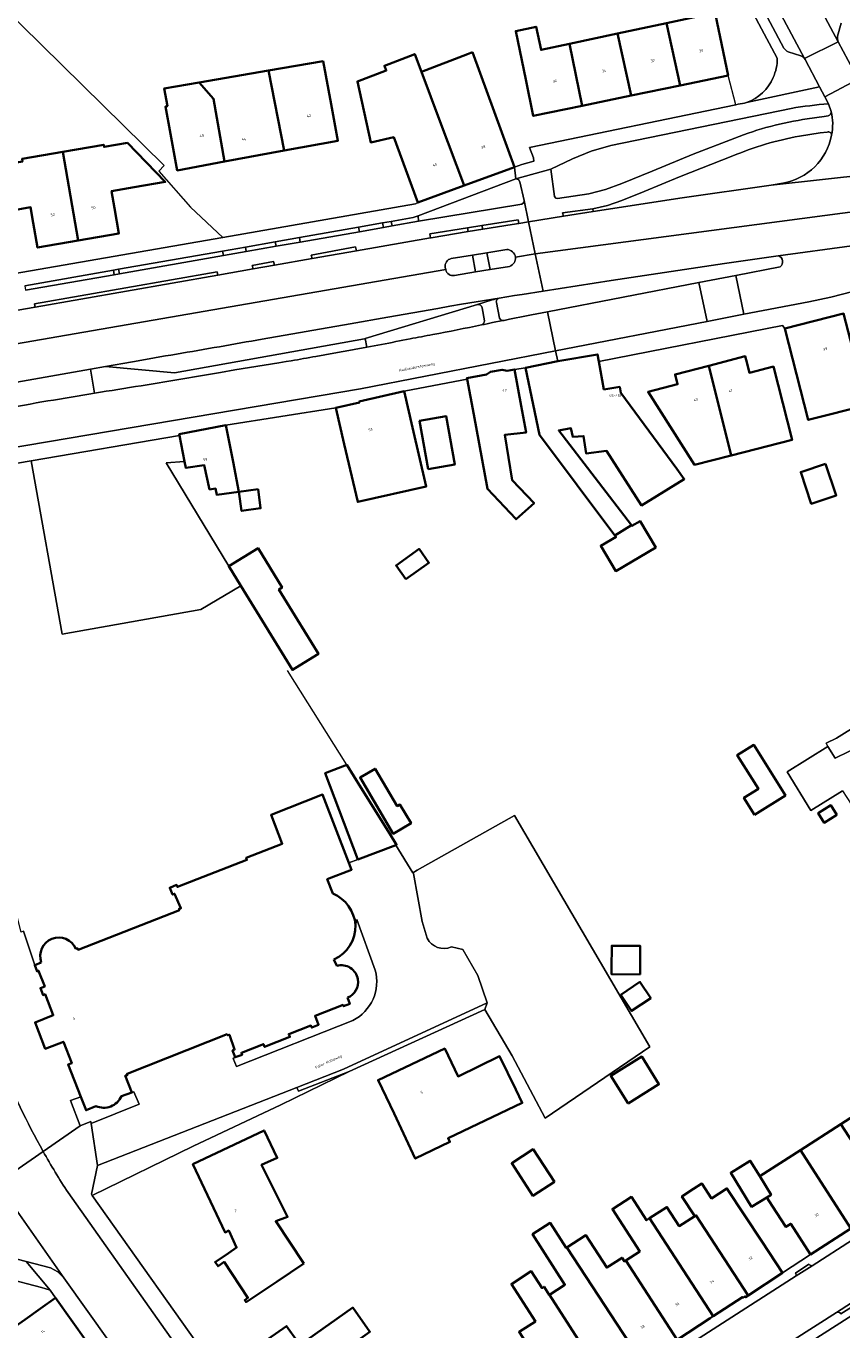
# Model space of a CAD drawing. Header units: metres. Extents: x 197700 to 204338, y 317132 to 325229.
# Tile 481 of 656: x 200949 to 201059, y 319599 to 319774. Entities that reach past the tile are written whole.
import ezdxf
from ezdxf.enums import TextEntityAlignment as Align

# ---------------------------------------------------------------- set-up
doc = ezdxf.new("R2010")
doc.units = ezdxf.units.M
for name, color, linetype, lineweight in [('B-WE-GR-BEPLANTING_CULTUUR_BODEMBEDEKKER-GV', 90, 'Continuous', 18), ('B-WE-GR-BEPLANTING_CULTUUR_BOSPLANTSOEN-GV', 90, 'Continuous', 18), ('B-WE-GR-BEPLANTING_CULTUUR_HEESTERS-GV', 90, 'Continuous', 18), ('B-WE-IE-TERREINAFSCHEIDING_KUNSTMATIG_HEKWERK-G', 20, 'IE-TERREINAFSCHEIDING-KUNSTMATIG', 18), ('B-WE-IE-TERREINAFSCHEIDING_KUNSTMATIG_MUUR-G', 90, 'IE-TERREINAFSCHEIDING-KUNSTMATIG-DICHT', 18), ('B-WE-OG-BEBOUWING-GV', 7, 'Continuous', 35), ('B-WE-OG-BEBOUWING-T18', 10, 'Continuous', 18), ('B-WE-OG-TERREIN_CULTUURSCHEIDING-GV', 7, 'Continuous', 18), ('B-WE-OG-TERREIN_ERF-GV', 7, 'Continuous', 18), ('B-WE-OG-TOPOGRAFIE-T18', 10, 'Continuous', 18), ('B-WE-VH-VERHARDING_ASFALT-GV', 252, 'Continuous', 18), ('B-WE-VH-VERHARDING_BETONSTRAATSTEEN-GV', 252, 'Continuous', 18), ('B-WE-VH-VERHARDING_GESLOTEN-GV', 252, 'Continuous', 18), ('B-WE-VH-VERHARDING_OPEN-GV', 252, 'Continuous', 18), ('B-WE-VH-VERHARDING_SIERBESTRATING-GV', 252, 'Continuous', 18), ('B-WE-VH-VERHARDING_TEGEL-GV', 252, 'Continuous', 18)]:
    doc.layers.add(name, color=color, linetype=linetype, lineweight=lineweight)
doc.styles.add('NLCS-ISO-M200-T18', font='NLCS-ISO.ttf', dxfattribs={"height": 0.36})
doc.linetypes.add('IE-TERREINAFSCHEIDING-KUNSTMATIG', pattern='A,4,[82,NLCS.SHX,S=0.75,R=90,X=0,Y=0],4,-2', length=10)
doc.linetypes.add('IE-TERREINAFSCHEIDING-KUNSTMATIG-DICHT', pattern='A,8,-1,[82,NLCS.SHX,S=0.75,R=90,X=0,Y=0],-1', length=10)

msp = doc.modelspace()

# ---------------------------------------------------------------- linework, layer by layer
at = {"layer": 'B-WE-GR-BEPLANTING_CULTUUR_BODEMBEDEKKER-GV'}
msp.add_lwpolyline([(200958.317, 319629.047), (200956.985, 319628.497), (200956.285, 319630.283), (200954.879, 319629.816), (200956.215, 319626.416), (200957.609, 319626.959), (200957.658, 319626.718), (200964.116, 319629.305), (200963.427, 319630.957), (200963.149, 319630.873), (200961.733, 319630.387)], dxfattribs=at)
msp.add_lwpolyline([(200961.733, 319630.387, -0.4150814), (200958.317, 319629.047)], format="xyb", dxfattribs=at)
at = {"layer": 'B-WE-GR-BEPLANTING_CULTUUR_BOSPLANTSOEN-GV'}
msp.add_lwpolyline([(200970.249, 319715.822), (200969.567, 319719.286), (200949.6, 319715.884), (200953.773, 319692.568), (200972.441, 319695.874), (200977.808, 319699.059), (200976.182, 319701.711), (200967.74, 319715.643)], close=True, dxfattribs=at)
msp.add_lwpolyline([(201006.126, 319650.465), (201007.667, 319650.109), (201009.695, 319646.62), (201010.924, 319642.954), (201010.631, 319642.059), (201014.316, 319635.8), (201018.746, 319627.446), (201032.814, 319637.042), (201014.633, 319668.158), (201001.53, 319660.826), (201000.955, 319660.46), (201001.033, 319660.334), (201002.192, 319653.885), (201002.871, 319651.635)], dxfattribs=at)
msp.add_lwpolyline([(201002.871, 319651.635, 0.3964418), (201006.126, 319650.465)], format="xyb", dxfattribs=at)
at = {"layer": 'B-WE-GR-BEPLANTING_CULTUUR_HEESTERS-GV'}
for points in [[(201067.926, 319676.141), (201063.284, 319678.547), (201057.763, 319675.866), (201056.787, 319677.453)], [(201056.787, 319677.453), (201051.279, 319674.053), (201054.492, 319668.848), (201058.751, 319671.477), (201059.913, 319669.687), (201067.69, 319674.734)], [(200995.896, 319647.362), (200993.423, 319654.151), (200993.224, 319653.412)], [(200990.332, 319648.802), (200990.712, 319647.943)], [(200992.143, 319643.649), (200992.452, 319642.804), (200991.621, 319642.488), (200991.55, 319642.675), (200987.798, 319641.202), (200988.272, 319639.991), (200987.347, 319639.615), (200987.234, 319639.893), (200984.259, 319638.742), (200984.409, 319638.36), (200980.992, 319637.022), (200980.842, 319637.404), (200977.873, 319636.238), (200977.974, 319635.956), (200977.023, 319635.616), (200976.764, 319635.443), (200977.202, 319634.377), (200992.876, 319640.574)]]:
    msp.add_lwpolyline(points, dxfattribs=at)
for points in [[(200993.224, 319653.412, -0.3070129), (200990.332, 319648.802)], [(200990.712, 319647.943, -0.4371141), (200993.563, 319646.126)], [(200992.876, 319640.574, 0.3535779), (200995.896, 319647.362)], [(200993.563, 319646.126, -0.3553588), (200992.143, 319643.649)]]:
    msp.add_lwpolyline(points, format="xyb", dxfattribs=at)
at = {"layer": 'B-WE-IE-TERREINAFSCHEIDING_KUNSTMATIG_HEKWERK-G'}
for points in [[(200912.618, 319758.252), (200896.932, 319773.427), (200937.217, 319785.418), (200967.479, 319755.619), (200966.792, 319754.859), (200971.025, 319750.051), (200975.377, 319745.961)], [(201044.389, 319763.815), (201043.37, 319767.757)], [(200957.829, 319617.037), (200971.383, 319623.664), (200983.19, 319629.232), (200992.378, 319633.716)]]:
    msp.add_lwpolyline(points, dxfattribs=at)
at = {"layer": 'B-WE-IE-TERREINAFSCHEIDING_KUNSTMATIG_MUUR-G'}
for points in [[(200976.182, 319701.711), (200967.74, 319715.643), (200970.249, 319715.822)], [(200992.082, 319674.978), (200984.067, 319687.691)]]:
    msp.add_lwpolyline(points, dxfattribs=at)
at = {"layer": 'B-WE-OG-BEBOUWING-GV'}
for points in [[(201043.37, 319767.757), (201040.966, 319779.173), (201038.81, 319778.719), (201039.447, 319775.72), (201035.056, 319774.786), (201036.888, 319766.414)], [(201028.477, 319773.387), (201030.327, 319765.054), (201036.888, 319766.414), (201035.056, 319774.786)], [(201023.737, 319763.688), (201022.011, 319772.012), (201018.191, 319771.199), (201017.527, 319774.318), (201014.783, 319773.734), (201016.133, 319767.218), (201017.147, 319762.322)], [(201022.011, 319772.012), (201023.737, 319763.688), (201030.327, 319765.054), (201028.477, 319773.387)], [(200981.516, 319768.413), (200983.635, 319757.638), (200990.859, 319758.974), (200989.95, 319763.891), (200988.88, 319769.677)], [(200998.397, 319759.432), (201000, 319755.049), (201001.608, 319750.651), (201007.86, 319752.936), (201004.64, 319761.53), (201002.115, 319768.233), (201001.209, 319770.637), (200997.11, 319769.054), (200997.359, 319768.407), (200993.486, 319766.964), (200995.283, 319758.751)], [(201008.957, 319770.877), (201008.292, 319770.62), (201002.115, 319768.233), (201004.64, 319761.53), (201007.86, 319752.936), (201014.614, 319755.405), (201012.897, 319760.101)], [(200983.635, 319757.638), (200981.516, 319768.413), (200972.195, 319766.814), (200974.143, 319764.599), (200975.622, 319756.156)], [(200972.195, 319766.814), (200967.513, 319766.01), (200967.926, 319763.603), (200967.664, 319763.558), (200968.341, 319759.895), (200969.25, 319754.978), (200975.622, 319756.156), (200974.143, 319764.599)], [(200953.846, 319757.475), (200948.375, 319756.533), (200948.434, 319756.193), (200945.542, 319755.694), (200946.616, 319749.507), (200949.517, 319750.011), (200949.877, 319747.946), (200950.462, 319744.587), (200955.932, 319745.543)], [(200963.45, 319752.717), (200967.649, 319753.431), (200962.55, 319758.683), (200959.403, 319758.141), (200959.354, 319758.423), (200953.846, 319757.475), (200955.932, 319745.543), (200961.401, 319746.5), (200960.811, 319749.899), (200960.412, 319752.2)], [(201061.586, 319726.085), (201061.383, 319726.034), (201058.893, 319735.718), (201050.985, 319733.694), (201054.135, 319721.391), (201062.156, 319723.444)], [(201020.43, 319729.287), (201016.105, 319728.391), (201017.119, 319723.495), (201017.965, 319719.41), (201028.125, 319705.864), (201030.373, 319707.222), (201020.573, 319719.996), (201022.208, 319720.284), (201022.471, 319719.105), (201023.91, 319719.22), (201024.254, 319716.892), (201026.999, 319717.228), (201031.708, 319709.888), (201037.458, 319713.44), (201036.439, 319714.823), (201028.902, 319725.042), (201028.774, 319725.842), (201026.65, 319725.5), (201025.972, 319729.283), (201025.803, 319730.223)], [(201040.757, 319728.696), (201043.777, 319716.625), (201051.96, 319718.702), (201049.456, 319728.569), (201046.223, 319727.749), (201045.775, 319729.488), (201045.651, 319729.971)], [(201014.785, 319708.1), (201014.835, 319708.041), (201017.248, 319710.207), (201014.296, 319713.296), (201013.299, 319719.382), (201016.168, 319719.687), (201015.507, 319723.289), (201014.604, 319728.207), (201013.616, 319728.023), (201012.957, 319728.161), (201011.402, 319727.878), (201010.846, 319727.522), (201008.221, 319727.035), (201008.249, 319726.882), (201009.133, 319722.119), (201010.987, 319712.119)], [(201040.757, 319728.696), (201036.223, 319727.515), (201036.565, 319726.199), (201032.591, 319725.157), (201038.842, 319715.372), (201043.777, 319716.625)], [(201000.916, 319720.387), (200999.79, 319725.259), (200993.736, 319723.859), (200993.761, 319723.752), (200990.6, 319723.018), (200991.726, 319718.146), (200993.526, 319710.356), (201002.749, 319712.457)], [(200975.781, 319720.696), (200969.532, 319719.465), (200969.567, 319719.286), (200970.249, 319715.822), (200970.421, 319714.949), (200972.894, 319715.307), (200973.597, 319712.038), (200974.418, 319712.168), (200974.558, 319711.331), (200977.544, 319711.743), (200976.752, 319715.766), (200976.176, 319718.692)], [(201002.984, 319714.753), (201006.584, 319715.382), (201005.448, 319721.886), (201001.848, 319721.258)], [(201056.465, 319715.5), (201053.114, 319714.375), (201054.542, 319710.117), (201057.894, 319711.241)], [(200980.115, 319712.098), (200977.544, 319711.743), (200977.9, 319709.164), (200980.471, 319709.518)], [(201028.125, 319705.864), (201028.274, 319705.665), (201026.227, 319704.456), (201028.23, 319701.064), (201033.612, 319704.234), (201031.527, 319707.773), (201030.424, 319707.155), (201030.373, 319707.222)], [(200977.808, 319699.059), (200984.735, 319687.762), (200987.425, 319689.411), (200988.243, 319689.912), (200985.436, 319694.487), (200985.437, 319694.488), (200982.932, 319698.57), (200983.364, 319698.835), (200980.12, 319704.126), (200976.182, 319701.711)], [(201000.003, 319699.964), (201003.106, 319702.185), (201001.783, 319704.032), (200998.681, 319701.811)], [(201046.912, 319668.26), (201051.065, 319670.862), (201046.799, 319677.672), (201044.586, 319676.287), (201047.424, 319671.756), (201045.484, 319670.54)], [(200993.563, 319662.254), (200998.652, 319664.176), (200998.765, 319664.218), (200997.842, 319665.705), (200993.965, 319671.946), (200992.082, 319674.978), (200989.165, 319673.869)], [(200998.835, 319669.407), (200995.857, 319674.457), (200993.847, 319673.271), (200998.31, 319665.703), (201000.7, 319667.113), (200999.215, 319669.631)], [(201057.964, 319668.247), (201057.16, 319669.531), (201055.476, 319668.477), (201056.28, 319667.192)], [(201031.508, 319646.781), (201031.539, 319650.612), (201027.695, 319650.643), (201027.692, 319650.24), (201027.673, 319647.933), (201027.664, 319646.812)], [(201028.907, 319644.047), (201030.356, 319641.873), (201032.948, 319643.6), (201031.498, 319645.774)], [(201014.784, 319631.288), (201012.605, 319635.759), (201007.026, 319633.041), (201005.23, 319636.786), (200996.276, 319632.56), (200998.41, 319628.038), (201001.26, 319621.998), (201005.923, 319624.221), (201005.679, 319624.733), (201015.66, 319629.489)], [(201029.889, 319629.407), (201034.043, 319631.987), (201031.725, 319635.719), (201027.572, 319633.139)], [(201070.161, 319619.244), (201067.447, 319623.442), (201065.767, 319626.041), (201063.389, 319629.739), (201058.526, 319626.619), (201065.347, 319616.132)], [(200986.261, 319607.862), (200982.51, 319613.546), (200984.094, 319614.143), (200980.59, 319621.161), (200982.713, 319622.07), (200980.941, 319625.785), (200971.37, 319621.216), (200975.685, 319612.06), (200976.173, 319612.29), (200977.238, 319610.011), (200976.146, 319609.279), (200974.336, 319608.065), (200974.745, 319607.504), (200975.554, 319608.092), (200978.769, 319603.252), (200978.331, 319602.95), (200978.52, 319602.669), (200982.672, 319605.454)], [(201058.526, 319626.619), (201053.073, 319623.121), (201059.881, 319612.599), (201065.347, 319616.132)], [(201019.989, 319618.855), (201017.125, 319623.247), (201014.243, 319621.367), (201017.107, 319616.976)], [(201054.44, 319609.081), (201059.881, 319612.599), (201053.073, 319623.121), (201047.604, 319619.613), (201049.132, 319617.124), (201048.556, 319616.77), (201049.301, 319615.61), (201051.122, 319612.794), (201051.769, 319613.212)], [(201048.556, 319616.77), (201049.132, 319617.124), (201047.604, 319619.613), (201046.328, 319621.691), (201043.711, 319620.083), (201046.515, 319615.517)], [(201039.025, 319614.354), (201046.035, 319603.556), (201050.679, 319606.614), (201047.929, 319610.79), (201043.201, 319617.969), (201041.126, 319616.634), (201039.84, 319618.633), (201038.696, 319617.897), (201037.15, 319616.902), (201038.858, 319614.246)], [(201041.33, 319600.766), (201032.771, 319613.954), (201032.375, 319613.699), (201030.355, 319616.839), (201027.801, 319615.196), (201031.475, 319609.485), (201029.581, 319608.267), (201036.515, 319597.615), (201040.952, 319600.52)], [(201046.035, 319603.556), (201039.025, 319614.354), (201038.858, 319614.246), (201036.776, 319612.907), (201035.128, 319615.47), (201032.771, 319613.954), (201041.33, 319600.766), (201045.294, 319603.35), (201045.349, 319603.266), (201045.616, 319603.442), (201045.688, 319603.327)], [(201021.669, 319610.03), (201021.576, 319609.97), (201019.418, 319613.325), (201017.04, 319611.795), (201021.406, 319605.009), (201019.316, 319603.665), (201027.138, 319591.475), (201027.291, 319591.576), (201031.797, 319594.526)], [(201031.797, 319594.526), (201036.515, 319597.615), (201029.581, 319608.267), (201029.404, 319608.153), (201029.086, 319608.648), (201027.018, 319607.317), (201024.218, 319611.669), (201021.669, 319610.03)], [(201027.138, 319591.475), (201019.316, 319603.665), (201019.299, 319603.654), (201018.6, 319604.739), (201018.331, 319604.566), (201016.876, 319606.828), (201014.197, 319605.104), (201017.425, 319600.085), (201015.225, 319598.67), (201019.355, 319592.27), (201021.941, 319588.262), (201022.066, 319588.069), (201027.075, 319591.302), (201027.016, 319591.394)], [(200947.434, 319590.488), (200949.885, 319592.315), (200949.909, 319592.283), (200957.073, 319597.319), (200952.877, 319603.244), (200950.837, 319601.799), (200948.796, 319600.354), (200945.812, 319598.241), (200944.273, 319600.447), (200940.714, 319595.874), (200942.496, 319593.267), (200944.758, 319594.804), (200945.541, 319593.541)], [(200974.817, 319593.065), (200978.94, 319587.168), (200983.037, 319590.033), (200995.176, 319598.673), (200992.863, 319601.926), (200986.748, 319597.578), (200987.862, 319596.011), (200986.893, 319595.322), (200983.955, 319599.455), (200978.914, 319595.93)]]:
    msp.add_lwpolyline(points, close=True, dxfattribs=at)
for points in [[(200990.174, 319657.665), (200989.431, 319659.587), (200992.71, 319660.86), (200992.343, 319661.807), (200988.794, 319670.971), (200981.868, 319668.23), (200983.369, 319664.367), (200978.536, 319662.468), (200978.628, 319662.174), (200969.274, 319658.541), (200969.156, 319658.817), (200968.242, 319658.429), (200968.617, 319657.51), (200968.904, 319657.627), (200969.74, 319655.676), (200969.501, 319655.605), (200969.55, 319655.436), (200955.908, 319650.101), (200955.821, 319650.292), (200955.611, 319650.197)], [(200990.712, 319647.943), (200990.332, 319648.802)], [(200950.964, 319648.393), (200950.088, 319648.041), (200950.398, 319647.189), (200950.595, 319647.261), (200951.421, 319645.152), (200950.842, 319644.931), (200951.195, 319644.003), (200951.475, 319644.11), (200952.567, 319641.272), (200950.125, 319640.324), (200951.506, 319636.766), (200953.948, 319637.714), (200955.051, 319634.827), (200954.577, 319634.64), (200956.285, 319630.283), (200956.985, 319628.497), (200958.317, 319629.047)], [(200961.733, 319630.387), (200963.149, 319630.873), (200962.265, 319633.151), (200962.533, 319633.202), (200962.493, 319633.409), (200975.96, 319638.729), (200976.025, 319638.584), (200976.26, 319638.652), (200976.97, 319636.654), (200976.687, 319636.553), (200977.023, 319635.616), (200977.974, 319635.956), (200977.873, 319636.238), (200980.842, 319637.404), (200980.992, 319637.022), (200984.409, 319638.36), (200984.259, 319638.742), (200987.234, 319639.893), (200987.347, 319639.615), (200988.272, 319639.991), (200987.798, 319641.202), (200991.55, 319642.675), (200991.621, 319642.488), (200992.452, 319642.804), (200992.143, 319643.649)]]:
    msp.add_lwpolyline(points, dxfattribs=at)
for points in [[(200993.224, 319653.412, 0.2841121), (200990.174, 319657.665)], [(200990.332, 319648.802, 0.3070129), (200993.224, 319653.412)], [(200952.381, 319651.581, 0.4021829), (200950.964, 319648.393)], [(200955.611, 319650.197, 0.4041552), (200952.381, 319651.581)], [(200993.563, 319646.126, 0.4371141), (200990.712, 319647.943)], [(200992.143, 319643.649, 0.3553588), (200993.563, 319646.126)], [(200958.317, 319629.047, 0.4150814), (200961.733, 319630.387)]]:
    msp.add_lwpolyline(points, format="xyb", dxfattribs=at)
at = {"layer": 'B-WE-OG-TERREIN_CULTUURSCHEIDING-GV'}
for points in [[(201051.851, 319763.331), (201027.576, 319758.313), (201024.946, 319757.578), (201022.421, 319756.543), (201019.491, 319755.135), (201020.018, 319751.461), (201020.175, 319751.253), (201020.424, 319751.177), (201024.615, 319751.84), (201026.873, 319752.428), (201029.071, 319753.216), (201033.118, 319754.893), (201038.67, 319757.147), (201044.254, 319759.321)], [(201057.215, 319762.907), (201056.837, 319763.946)], [(201054.008, 319761.917), (201056.286, 319762.232), (201056.791, 319762.315)], [(201056.693, 319760.144), (201055.725, 319760.025), (201052.953, 319759.591)], [(201057.276, 319759.736), (201057.277, 319759.742)], [(201043.984, 319756.924), (201036.793, 319754.106), (201034.427, 319753.107), (201032.049, 319752.137), (201029.04, 319750.916), (201027.126, 319750.274), (201025.167, 319749.795), (201025.2, 319749.438), (201037.161, 319751.27), (201049.14, 319752.992), (201050.72, 319753.274)], [(201050.097, 319743.477), (201042.854, 319742.459), (201027.621, 319740.173), (201018.46, 319738.735)], [(201013.056, 319734.762), (201013.223, 319734.795), (201013.957, 319734.939), (201016.251, 319735.389), (201016.913, 319735.523), (201019.043, 319735.936), (201039.398, 319739.878), (201044.393, 319740.857), (201050.345, 319742.023)], [(201018.46, 319738.735), (201015.628, 319738.291), (201014.615, 319738.128), (201012.567, 319737.786)], [(201009.626, 319736.946), (200994.526, 319732.349), (200994.753, 319731.18), (200996.737, 319731.558)], [(201010.561, 319734.719), (201010.265, 319736.505)], [(201012.182, 319737.189), (201012.62, 319735.104)], [(200958.135, 319724.997), (200957.578, 319728.228), (200944.58, 319725.937), (200933.509, 319723.956), (200933.012, 319723.62), (200932.749, 319723.081), (200932.902, 319721.806)]]:
    msp.add_lwpolyline(points, dxfattribs=at)
for points in [[(201056.837, 319763.946, 0.0195528), (201051.851, 319763.331)], [(201056.791, 319762.315, 0.3955945), (201057.215, 319762.907)], [(201044.254, 319759.321, -0.0584451), (201054.008, 319761.917)], [(201052.953, 319759.591, 0.0558598), (201043.984, 319756.924)], [(201050.72, 319753.274, 0.3149455), (201057.276, 319759.736)], [(201057.277, 319759.742, 0.476537), (201056.693, 319760.144)], [(201050.345, 319742.023, 0.6366432), (201050.097, 319743.477)], [(201010.265, 319736.505, 0.3690191), (201009.626, 319736.946)], [(201012.567, 319737.786, 0.420469), (201012.182, 319737.189)], [(201010.188, 319734.185, 0.3531645), (201010.561, 319734.719)], [(201012.62, 319735.104, 0.3478813), (201013.056, 319734.762)], [(201000.58, 319732.312, -0.002019), (201003.63, 319732.888)], [(201003.63, 319732.888, 0.0030817), (201010.188, 319734.185)], [(200996.737, 319731.558, 0.0015526), (201000.58, 319732.312)], [(200945.541, 319722.855, -0.0031656), (200958.135, 319724.997)]]:
    msp.add_lwpolyline(points, format="xyb", dxfattribs=at)
msp.add_lwpolyline([(200958.507, 319621.06), (200957.698, 319617.222), (200957.829, 319617.037), (200971.383, 319623.664), (200983.19, 319629.232), (200992.378, 319633.716), (200985.547, 319631.04), (200985.338, 319631.572)], close=True, dxfattribs=at)
at = {"layer": 'B-WE-OG-TERREIN_ERF-GV'}
for points in [[(201049.971, 319770.072), (201024.98, 319816.915), (201024.905, 319816.952), (201017.706, 319830.442), (201017.006, 319831.854), (201016.282, 319833.064), (201013.454, 319837.13)], [(201000, 319755.049), (200998.397, 319759.432), (200995.283, 319758.751), (200993.486, 319766.964), (200997.359, 319768.407), (200997.11, 319769.054), (201001.209, 319770.637), (201002.115, 319768.233), (201008.292, 319770.62), (201008.957, 319770.877), (201012.897, 319760.101), (201014.614, 319755.405), (201015.61, 319755.775), (201017.237, 319756.245), (201017.173, 319756.673), (201016.619, 319758.067), (201044.389, 319763.815), (201044.707, 319763.881)], [(200948.375, 319756.533), (200953.846, 319757.475), (200959.354, 319758.423), (200959.403, 319758.141), (200962.55, 319758.683), (200967.649, 319753.431), (200963.45, 319752.717), (200960.412, 319752.2), (200960.811, 319749.899), (200961.401, 319746.5), (200955.932, 319745.543), (200950.462, 319744.587), (200949.877, 319747.946), (200949.517, 319750.011), (200946.616, 319749.507)], [(200926.961, 319737.548), (200975.377, 319745.961), (201001.295, 319750.464), (201001.608, 319750.651), (201000, 319755.049)], [(201062.156, 319723.444), (201054.135, 319721.391), (201050.985, 319733.694), (201050.657, 319734.108), (201025.972, 319729.283), (201026.65, 319725.5), (201028.774, 319725.842), (201028.902, 319725.042), (201036.439, 319714.823), (201037.458, 319713.44), (201031.708, 319709.888), (201026.999, 319717.228), (201024.254, 319716.892), (201023.91, 319719.22), (201022.471, 319719.105), (201022.208, 319720.284), (201020.573, 319719.996), (201030.373, 319707.222), (201030.424, 319707.155), (201031.527, 319707.773), (201033.612, 319704.234), (201028.23, 319701.064), (201026.227, 319704.456), (201028.274, 319705.665), (201028.125, 319705.864), (201017.965, 319719.41), (201017.119, 319723.495), (201016.105, 319728.391), (201014.604, 319728.207), (201015.507, 319723.289), (201016.168, 319719.687), (201013.299, 319719.382), (201014.296, 319713.296), (201017.248, 319710.207), (201014.835, 319708.041), (201014.785, 319708.1), (201010.987, 319712.119), (201009.133, 319722.119), (201008.249, 319726.882), (201000, 319725.3), (200999.79, 319725.259), (201000.916, 319720.387), (201002.749, 319712.457), (200993.526, 319710.356), (200991.726, 319718.146), (200990.6, 319723.018), (200975.781, 319720.696), (200976.176, 319718.692), (200976.752, 319715.766), (200977.544, 319711.743), (200974.558, 319711.331), (200974.418, 319712.168), (200973.597, 319712.038), (200972.894, 319715.307), (200970.421, 319714.949), (200970.249, 319715.822), (200967.74, 319715.643), (200976.182, 319701.711), (200980.12, 319704.126), (200983.364, 319698.835), (200982.932, 319698.57), (200985.437, 319694.488), (200985.436, 319694.487), (200988.243, 319689.912), (200987.425, 319689.411), (200984.735, 319687.762), (200977.808, 319699.059), (200972.441, 319695.874), (200953.773, 319692.568), (200949.6, 319715.884), (200934.633, 319713.334)], [(201058.751, 319671.477), (201054.492, 319668.848), (201051.279, 319674.053), (201056.787, 319677.453), (201056.527, 319677.878), (201057.926, 319678.585), (201061.047, 319680.494)], [(200955.611, 319650.197), (200955.821, 319650.292), (200955.908, 319650.101), (200969.55, 319655.436), (200969.501, 319655.605), (200969.74, 319655.676), (200968.904, 319657.627), (200968.617, 319657.51), (200968.242, 319658.429), (200969.156, 319658.817), (200969.274, 319658.541), (200978.628, 319662.174), (200978.536, 319662.468), (200983.369, 319664.367), (200981.868, 319668.23), (200988.794, 319670.971), (200992.343, 319661.807), (200993.563, 319662.254), (200989.165, 319673.869), (200992.082, 319674.978), (200993.965, 319671.946), (200997.842, 319665.705), (200998.765, 319664.218), (200998.652, 319664.176), (201000.955, 319660.46), (201001.53, 319660.826), (201014.633, 319668.158), (201032.814, 319637.042), (201018.746, 319627.446), (201014.316, 319635.8), (201010.631, 319642.059), (200992.378, 319633.716), (200983.19, 319629.232), (200971.383, 319623.664), (200957.829, 319617.037), (200974.817, 319593.065)], [(200948.588, 319652.605), (200950.088, 319648.041), (200950.964, 319648.393)], [(201015.225, 319598.67), (201017.425, 319600.085), (201014.197, 319605.104), (201016.876, 319606.828), (201018.331, 319604.566), (201018.6, 319604.739), (201019.299, 319603.654), (201019.316, 319603.665), (201021.406, 319605.009), (201017.04, 319611.795), (201019.418, 319613.325), (201021.576, 319609.97), (201021.669, 319610.03), (201024.218, 319611.669), (201027.018, 319607.317), (201029.086, 319608.648), (201029.404, 319608.153), (201029.581, 319608.267), (201031.475, 319609.485), (201027.801, 319615.196), (201030.355, 319616.839), (201032.375, 319613.699), (201032.771, 319613.954), (201035.128, 319615.47), (201036.776, 319612.907), (201038.858, 319614.246), (201037.15, 319616.902), (201038.696, 319617.897), (201039.84, 319618.633), (201041.126, 319616.634), (201043.201, 319617.969), (201047.929, 319610.79), (201050.679, 319606.614), (201054.44, 319609.081), (201051.769, 319613.212), (201051.122, 319612.794), (201049.301, 319615.61), (201048.556, 319616.77), (201046.515, 319615.517), (201043.711, 319620.083), (201046.328, 319621.691), (201047.604, 319619.613), (201053.073, 319623.121), (201058.526, 319626.619), (201063.389, 319629.739)], [(201075.651, 319610.895), (201053.066, 319596.427)], [(200948.796, 319600.354), (200950.837, 319601.799), (200952.877, 319603.244), (200952.169, 319604.271), (200950.996, 319604.623), (200946.174, 319605.902)], [(200986.748, 319597.578), (200992.863, 319601.926), (200995.176, 319598.673)], [(200978.914, 319595.93), (200983.955, 319599.455), (200986.893, 319595.322)]]:
    msp.add_lwpolyline(points, dxfattribs=at)
for points in [[(201040.966, 319779.173), (201043.37, 319767.757), (201036.888, 319766.414), (201030.327, 319765.054), (201023.737, 319763.688), (201017.147, 319762.322), (201016.133, 319767.218), (201014.783, 319773.734), (201017.527, 319774.318), (201018.191, 319771.199), (201022.011, 319772.012), (201028.477, 319773.387), (201035.056, 319774.786), (201039.447, 319775.72), (201038.81, 319778.719)], [(200967.664, 319763.558), (200967.926, 319763.603), (200967.513, 319766.01), (200972.195, 319766.814), (200981.516, 319768.413), (200988.88, 319769.677), (200989.95, 319763.891), (200990.859, 319758.974), (200983.635, 319757.638), (200975.622, 319756.156), (200969.25, 319754.978), (200968.341, 319759.895)], [(201032.591, 319725.157), (201036.565, 319726.199), (201036.223, 319727.515), (201040.757, 319728.696), (201045.651, 319729.971), (201045.775, 319729.488), (201046.223, 319727.749), (201049.456, 319728.569), (201051.96, 319718.702), (201043.777, 319716.625), (201038.842, 319715.372)], [(201006.584, 319715.382), (201002.984, 319714.753), (201001.848, 319721.258), (201005.448, 319721.886)], [(201053.114, 319714.375), (201056.465, 319715.5), (201057.894, 319711.241), (201054.542, 319710.117)], [(200977.544, 319711.743), (200980.115, 319712.098), (200980.471, 319709.518), (200977.9, 319709.164)], [(201003.106, 319702.185), (201000.003, 319699.964), (200998.681, 319701.811), (201001.783, 319704.032)], [(201051.065, 319670.862), (201046.912, 319668.26), (201045.484, 319670.54), (201047.424, 319671.756), (201044.586, 319676.287), (201046.799, 319677.672)], [(200995.857, 319674.457), (200998.835, 319669.407), (200999.215, 319669.631), (201000.7, 319667.113), (200998.31, 319665.703), (200993.847, 319673.271)], [(201057.16, 319669.531), (201057.964, 319668.247), (201056.28, 319667.192), (201055.476, 319668.477)], [(201031.539, 319650.612), (201031.508, 319646.781), (201027.664, 319646.812), (201027.673, 319647.933), (201027.692, 319650.24), (201027.695, 319650.643)], [(201030.356, 319641.873), (201028.907, 319644.047), (201031.498, 319645.774), (201032.948, 319643.6)], [(200998.41, 319628.038), (200996.276, 319632.56), (201005.23, 319636.786), (201007.026, 319633.041), (201012.605, 319635.759), (201014.784, 319631.288), (201015.66, 319629.489), (201005.679, 319624.733), (201005.923, 319624.221), (201001.26, 319621.998)], [(201034.043, 319631.987), (201029.889, 319629.407), (201027.572, 319633.139), (201031.725, 319635.719)], [(200982.713, 319622.07), (200980.59, 319621.161), (200984.094, 319614.143), (200982.51, 319613.546), (200986.261, 319607.862), (200982.672, 319605.454), (200978.52, 319602.669), (200978.331, 319602.95), (200978.769, 319603.252), (200975.554, 319608.092), (200974.745, 319607.504), (200974.336, 319608.065), (200976.146, 319609.279), (200977.238, 319610.011), (200976.173, 319612.29), (200975.685, 319612.06), (200971.37, 319621.216), (200980.941, 319625.785)], [(201017.125, 319623.247), (201019.989, 319618.855), (201017.107, 319616.976), (201014.243, 319621.367)]]:
    msp.add_lwpolyline(points, close=True, dxfattribs=at)
for points in [[(201049.409, 319767.464, 0.1124654), (201049.971, 319770.072)], [(201045.825, 319764.127, 0.2208933), (201049.409, 319767.464)], [(201044.707, 319763.881, 0.0492788), (201045.825, 319764.127)], [(200950.964, 319648.393, -0.4021829), (200952.381, 319651.581)], [(200952.381, 319651.581, -0.4041552), (200955.611, 319650.197)]]:
    msp.add_lwpolyline(points, format="xyb", dxfattribs=at)
at = {"layer": 'B-WE-VH-VERHARDING_ASFALT-GV'}
for points in [[(201016.109, 319840.35), (201017.998, 319836.862), (201027.331, 319819.355), (201027.88, 319818.325), (201029.982, 319814.393), (201039.832, 319795.961), (201040.762, 319794.188), (201053.629, 319770.06), (201058.16, 319772.302), (201039.924, 319806.456), (201034.811, 319816.047), (201033.099, 319819.257), (201021.324, 319841.344), (201021.295, 319841.392)], [(201064.697, 319760.096), (201064.69, 319760.108), (201064.628, 319760.222), (201063.066, 319763.088), (201062.842, 319763.547), (201060.853, 319767.245), (201056.352, 319764.871), (201056.837, 319763.946), (201057.215, 319762.907)], [(201016.516, 319748.053), (201017.413, 319743.753), (201070.959, 319750.831), (201149.847, 319759.815), (201149.587, 319764.498), (201148.779, 319764.367), (201137.979, 319762.419)], [(201150.094, 319755.369), (201149.847, 319759.815), (201070.959, 319750.831), (201017.413, 319743.753), (201018.46, 319738.735), (201027.621, 319740.173), (201042.854, 319742.459), (201050.097, 319743.477), (201069.894, 319746.179)], [(201057.277, 319759.742), (201057.276, 319759.736)], [(201113.273, 319758.833), (201104.748, 319757.957), (201096.204, 319757.295), (201087.181, 319756.77), (201081.568, 319756.41), (201075.958, 319756.031), (201073.483, 319755.81), (201062.549, 319754.493), (201049.14, 319752.992), (201037.161, 319751.27), (201025.2, 319749.438), (201021.203, 319748.801), (201016.516, 319748.053)], [(201049.14, 319752.992), (201062.549, 319754.493), (201073.483, 319755.81)], [(201050.72, 319753.274), (201049.14, 319752.992)], [(201014.738, 319743.289), (201017.413, 319743.753), (201016.516, 319748.053), (201015.188, 319747.841), (201014.296, 319747.699), (201010.338, 319747.054), (201008.379, 319746.735), (201003.4, 319745.923), (201003.308, 319745.907), (200993.36, 319744.162), (200987.384, 319743.113), (200982.315, 319742.223), (200979.473, 319741.724), (200974.701, 319740.886)], [(201069.894, 319746.179), (201050.097, 319743.477)], [(201006.119, 319743.106), (201008.955, 319743.573), (201010.918, 319743.895), (201013.565, 319744.331)], [(201015.628, 319738.291), (201018.46, 319738.735), (201017.413, 319743.753), (201014.738, 319743.289)], [(201050.345, 319742.023), (201044.393, 319740.857), (201045.469, 319735.61), (201054.214, 319737.314), (201057.182, 319737.935), (201060.118, 319738.696), (201062.48, 319739.31), (201064.87, 319739.815), (201068.661, 319744.419)], [(200974.701, 319740.886), (200950.151, 319736.577), (200944.667, 319735.615), (200928.892, 319732.846), (200923.665, 319731.928), (200920.582, 319731.387), (200918.807, 319731.06), (200919.596, 319726.777), (201005.368, 319741.663), (201005.311, 319741.928)], [(201005.379, 319741.604), (201005.368, 319741.663), (200919.596, 319726.777), (200920.652, 319721.043), (200932.749, 319723.081), (200933.012, 319723.62), (200933.509, 319723.956), (200944.58, 319725.937), (200957.578, 319728.228), (200959.592, 319728.583), (200963.244, 319729.23)], [(201013.965, 319742.069), (201011.333, 319741.635), (201009.367, 319741.311), (201006.551, 319740.846)], [(200980.687, 319732.274), (200986.589, 319733.311), (200992.491, 319734.352), (200997.566, 319735.239), (201004.304, 319736.413), (201005.899, 319736.688), (201007.495, 319736.962), (201012.567, 319737.786), (201014.615, 319738.128), (201015.628, 319738.291)], [(200934.786, 319715.583), (200993.904, 319725.563), (201020.14, 319730.675), (201019.043, 319735.936), (201016.913, 319735.523), (201016.251, 319735.389), (201013.957, 319734.939), (201013.223, 319734.795), (201013.056, 319734.762), (201011.664, 319734.488)], [(200996.737, 319731.558), (200994.753, 319731.18)], [(200984.595, 319729.364), (200983.911, 319729.247), (200982.917, 319729.083), (200980.948, 319728.764), (200978.979, 319728.442), (200977.019, 319728.119), (200975.058, 319727.793), (200972.392, 319727.343), (200969.725, 319726.894), (200964.415, 319726.003)], [(200992.807, 319730.813), (200991.567, 319730.593), (200990.327, 319730.375), (200987.896, 319729.951)], [(201002.871, 319651.635), (201002.192, 319653.885), (201001.033, 319660.334), (201000.955, 319660.46), (200998.652, 319664.176), (200993.563, 319662.254), (200992.343, 319661.807), (200992.71, 319660.86), (200989.431, 319659.587), (200990.174, 319657.665)], [(200993.224, 319653.412), (200993.423, 319654.151), (200995.896, 319647.362)], [(200958.507, 319621.06), (200985.338, 319631.572), (200991.624, 319634.035), (201010.924, 319642.954), (201009.695, 319646.62), (201007.667, 319650.109), (201006.126, 319650.465)], [(200992.876, 319640.574), (200977.202, 319634.377), (200976.764, 319635.443), (200977.023, 319635.616), (200976.687, 319636.553), (200976.97, 319636.654), (200976.26, 319638.652), (200976.025, 319638.584), (200975.96, 319638.729), (200962.493, 319633.409), (200962.533, 319633.202), (200962.265, 319633.151), (200963.149, 319630.873), (200963.427, 319630.957), (200964.116, 319629.305), (200957.658, 319626.718), (200958.507, 319621.06)], [(200944.641, 319619.915), (200945.176, 319618.787), (200951.21, 319622.957)], [(200951.21, 319622.957), (200945.176, 319618.787), (200945.957, 319617.217)], [(200945.957, 319617.217), (200947.403, 319615.343), (200954.004, 319605.946), (200978.46, 319571.56), (200984.252, 319563.449)], [(200984.58, 319574.927), (200984.356, 319575.244), (200954.56, 319617.407)], [(201074.851, 319612.113), (201070.957, 319618.034), (201054.642, 319607.561), (201052.503, 319606.188), (201019.654, 319585.102), (201019.371, 319584.92), (201012.632, 319580.594), (201003.224, 319574.555), (201001.323, 319573.335), (200999.05, 319571.876)], [(201001.238, 319564.19), (201002.347, 319565.454), (201003.644, 319566.527), (201004.85, 319567.299), (201006.751, 319568.516), (201039.937, 319589.762), (201042.499, 319591.401), (201048.47, 319595.224), (201052.236, 319597.635), (201057.947, 319601.291), (201062.727, 319604.351), (201067.48, 319607.394), (201071.232, 319609.796), (201073.875, 319611.488), (201074.851, 319612.113)]]:
    msp.add_lwpolyline(points, dxfattribs=at)
for points in [[(201057.215, 319762.907, -0.1105854), (201057.277, 319759.742)], [(201057.276, 319759.736, -0.3149455), (201050.72, 319753.274)], [(201013.565, 319744.331, -0.3876583), (201014.738, 319743.289)], [(201014.738, 319743.289, -0.3474571), (201013.965, 319742.069)], [(201050.097, 319743.477, -0.6366432), (201050.345, 319742.023)], [(201005.311, 319741.928, -0.4318568), (201006.119, 319743.106)], [(201006.551, 319740.846, -0.4078298), (201005.379, 319741.604)], [(201011.664, 319734.488, -0.000917), (201010.188, 319734.185)], [(201003.63, 319732.888, 0.002019), (201000.58, 319732.312)], [(201010.188, 319734.185, -0.0030817), (201003.63, 319732.888)], [(200969.147, 319730.256, 0.0014042), (200980.687, 319732.274)], [(200994.753, 319731.18, -0.0021068), (200992.807, 319730.813)], [(201000.58, 319732.312, -0.0015526), (200996.737, 319731.558)], [(200963.244, 319729.23, -0.0066633), (200969.147, 319730.256)], [(200987.896, 319729.951, -0.0026951), (200984.595, 319729.364)], [(200964.415, 319726.003, 0.0016023), (200958.135, 319724.997)], [(200958.135, 319724.997, 0.0031656), (200945.541, 319722.855)], [(200990.174, 319657.665, -0.2841121), (200993.224, 319653.412)], [(201006.126, 319650.465, -0.3964418), (201002.871, 319651.635)], [(200995.896, 319647.362, -0.3535779), (200992.876, 319640.574)], [(200951.21, 319622.957, -0.0332514), (200945.456, 319635.042)], [(200954.56, 319617.407, -0.0160857), (200951.21, 319622.957)]]:
    msp.add_lwpolyline(points, format="xyb", dxfattribs=at)
msp.add_lwpolyline([(201019.043, 319735.936), (201020.14, 319730.675), (201040.539, 319734.65), (201039.398, 319739.878)], close=True, dxfattribs=at)
at = {"layer": 'B-WE-VH-VERHARDING_BETONSTRAATSTEEN-GV'}
for points in [[(201058.482, 319775.533), (201056.185, 319779.821), (201041.511, 319807.34), (201036.422, 319816.873), (201034.811, 319816.047), (201039.924, 319806.456), (201058.16, 319772.302)], [(201053.629, 319770.06), (201040.762, 319794.188)], [(201040.519, 319790.833), (201050.853, 319771.442)], [(201058.087, 319773.052), (201058.574, 319774.792)], [(201051.435, 319770.953), (201053.15, 319770.405)], [(201056.791, 319762.315), (201056.286, 319762.232), (201054.008, 319761.917)], [(201044.254, 319759.321), (201038.67, 319757.147), (201033.118, 319754.893), (201029.071, 319753.216), (201026.873, 319752.428), (201024.615, 319751.84), (201020.424, 319751.177), (201020.175, 319751.253), (201020.018, 319751.461), (201019.491, 319755.135), (201014.812, 319753.83), (201015.142, 319753.738), (201015.331, 319753.453), (201015.912, 319750.951), (201016.516, 319748.053), (201021.203, 319748.801), (201021.095, 319749.262), (201025.167, 319749.795), (201027.126, 319750.274), (201029.04, 319750.916), (201032.049, 319752.137), (201034.427, 319753.107), (201036.793, 319754.106), (201043.984, 319756.924)], [(201052.953, 319759.591), (201055.725, 319760.025), (201056.693, 319760.144)], [(200963.244, 319729.23), (200959.592, 319728.583), (200968.895, 319727.747), (200994.445, 319732.324), (200994.526, 319732.349), (201009.626, 319736.946), (201011.63, 319737.556)], [(201012.567, 319737.786), (201007.495, 319736.962), (201005.899, 319736.688), (201004.304, 319736.413), (200997.566, 319735.239), (200992.491, 319734.352), (200986.589, 319733.311), (200980.687, 319732.274)], [(201011.63, 319737.556), (201009.626, 319736.946)], [(201010.265, 319736.505), (201010.561, 319734.719)], [(201012.62, 319735.104), (201012.182, 319737.189)], [(201011.664, 319734.488), (201013.056, 319734.762)], [(200938.308, 319610.889), (200948.94, 319608.116), (200952.19, 319607.268), (200953.185, 319606.729), (200954.004, 319605.946), (200947.403, 319615.343), (200945.957, 319617.217)], [(201054.229, 319607.798), (201052.415, 319606.583)], [(201052.503, 319606.188), (201054.642, 319607.561)], [(201062.727, 319604.351), (201057.947, 319601.291)], [(201058.533, 319601.091), (201062.702, 319603.687)]]:
    msp.add_lwpolyline(points, dxfattribs=at)
for points in [[(201058.16, 319772.302, -0.1669033), (201058.087, 319773.052)], [(201050.853, 319771.442, 0.1627483), (201051.435, 319770.953)], [(201053.15, 319770.405, -0.1744852), (201053.629, 319770.06)], [(201057.215, 319762.907, -0.3955945), (201056.791, 319762.315)], [(201057.277, 319759.742, 0.1105854), (201057.215, 319762.907)], [(201054.008, 319761.917, 0.0584451), (201044.254, 319759.321)], [(201043.984, 319756.924, -0.0558598), (201052.953, 319759.591)], [(201056.693, 319760.144, -0.476537), (201057.277, 319759.742)], [(201009.626, 319736.946, -0.3690191), (201010.265, 319736.505)], [(201011.63, 319737.556, -0.0304083), (201012.567, 319737.786)], [(201012.567, 319737.786, 0.0304083), (201011.63, 319737.556)], [(201012.182, 319737.189, -0.420469), (201012.567, 319737.786)], [(201010.561, 319734.719, -0.3531645), (201010.188, 319734.185)], [(201010.188, 319734.185, 0.000917), (201011.664, 319734.488)], [(201013.056, 319734.762, -0.3478813), (201012.62, 319735.104)], [(200980.687, 319732.274, -0.0014042), (200969.147, 319730.256)], [(200969.147, 319730.256, 0.0066633), (200963.244, 319729.23)], [(201052.415, 319606.583, -0.2449968), (201052.503, 319606.188)], [(201054.642, 319607.561, -0.2498412), (201054.229, 319607.798)], [(201057.947, 319601.291, -0.3411617), (201058.533, 319601.091)]]:
    msp.add_lwpolyline(points, format="xyb", dxfattribs=at)
for points in [[(201060.853, 319767.245), (201058.16, 319772.302), (201053.629, 319770.06), (201053.717, 319769.894), (201055.649, 319766.211), (201056.352, 319764.871)], [(201008.379, 319746.735), (201010.338, 319747.054), (201010.246, 319747.554), (201008.287, 319747.243)], [(201008.955, 319743.573), (201009.367, 319741.311), (201011.333, 319741.635), (201010.918, 319743.895)], [(201044.393, 319740.857), (201039.398, 319739.878), (201040.539, 319734.65), (201045.469, 319735.61)]]:
    msp.add_lwpolyline(points, close=True, dxfattribs=at)
at = {"layer": 'B-WE-VH-VERHARDING_GESLOTEN-GV'}
for points in [[(201021.203, 319748.801), (201025.2, 319749.438), (201025.167, 319749.795), (201021.095, 319749.262)], [(201008.379, 319746.735), (201008.287, 319747.243), (201003.232, 319746.441), (201003.308, 319745.907), (201003.4, 319745.923)], [(201010.338, 319747.054), (201014.296, 319747.699), (201015.188, 319747.841), (201015.107, 319748.325), (201010.246, 319747.554)], [(200993.36, 319744.162), (200993.217, 319744.691), (200987.261, 319743.569), (200987.384, 319743.113)], [(200979.473, 319741.724), (200982.315, 319742.223), (200982.198, 319742.711), (200979.349, 319742.163)], [(200950.151, 319736.577), (200974.701, 319740.886), (200974.61, 319741.311), (200950.067, 319737.036)]]:
    msp.add_lwpolyline(points, close=True, dxfattribs=at)
for points in [[(201009.367, 319741.311), (201008.955, 319743.573), (201006.119, 319743.106)], [(201013.565, 319744.331), (201010.918, 319743.895), (201011.333, 319741.635), (201013.965, 319742.069)], [(201005.311, 319741.928), (201005.368, 319741.663), (201005.379, 319741.604)], [(201006.551, 319740.846), (201009.367, 319741.311)]]:
    msp.add_lwpolyline(points, dxfattribs=at)
for points in [[(201014.738, 319743.289, 0.3876583), (201013.565, 319744.331)], [(201013.965, 319742.069, 0.3474571), (201014.738, 319743.289)], [(201006.119, 319743.106, 0.4318568), (201005.311, 319741.928)], [(201005.379, 319741.604, 0.4078298), (201006.551, 319740.846)]]:
    msp.add_lwpolyline(points, format="xyb", dxfattribs=at)
at = {"layer": 'B-WE-VH-VERHARDING_OPEN-GV'}
for points in [[(201001.657, 319748.88), (201001.723, 319748.126), (201015.625, 319750.436), (201015.859, 319750.642), (201015.912, 319750.951), (201015.331, 319753.453), (201015.142, 319753.738), (201014.812, 319753.83)], [(201001.723, 319748.126), (201001.657, 319748.88), (201000.975, 319748.623), (200998.036, 319748.107), (200998.179, 319747.505)], [(200993.761, 319746.73), (200993.633, 319747.335), (200985.717, 319745.946), (200985.809, 319745.335)], [(200993.761, 319746.73), (200997.002, 319747.298), (200996.865, 319747.902), (200993.633, 319747.335)], [(200998.036, 319748.107), (200996.865, 319747.902), (200997.002, 319747.298), (200998.179, 319747.505)], [(200978.417, 319744.665), (200978.529, 319744.058), (200982.552, 319744.764), (200982.407, 319745.365)], [(200985.717, 319745.946), (200982.407, 319745.365), (200982.552, 319744.764), (200985.809, 319745.335)], [(200975.465, 319743.521), (200975.351, 319744.127), (200961.346, 319741.669), (200961.462, 319741.065)], [(200975.465, 319743.521), (200978.529, 319744.058), (200978.417, 319744.665), (200975.351, 319744.127)], [(200960.666, 319741.55), (200948.729, 319739.455), (200948.847, 319738.852), (200960.767, 319740.943)], [(200960.767, 319740.943), (200961.462, 319741.065), (200961.346, 319741.669), (200960.666, 319741.55)], [(201010.924, 319642.954), (200991.624, 319634.035), (200985.338, 319631.572), (200985.547, 319631.04), (200992.378, 319633.716), (201010.631, 319642.059)]]:
    msp.add_lwpolyline(points, close=True, dxfattribs=at)
msp.add_lwpolyline([(201068.538, 319677.459), (201062.739, 319680.627), (201061.047, 319680.494), (201057.926, 319678.585), (201056.527, 319677.878), (201056.787, 319677.453), (201057.763, 319675.866), (201063.284, 319678.547), (201067.926, 319676.141)], dxfattribs=at)
at = {"layer": 'B-WE-VH-VERHARDING_SIERBESTRATING-GV'}
msp.add_lwpolyline([(200951.21, 319622.957), (200956.215, 319626.416), (200954.879, 319629.816), (200956.285, 319630.283), (200954.577, 319634.64), (200955.051, 319634.827), (200953.948, 319637.714), (200951.506, 319636.766), (200950.125, 319640.324), (200952.567, 319641.272), (200951.475, 319644.11), (200951.195, 319644.003), (200950.842, 319644.931), (200951.421, 319645.152), (200950.595, 319647.261), (200950.398, 319647.189), (200950.088, 319648.041), (200948.588, 319652.605), (200948.261, 319652.482), (200947.523, 319655.279), (200941.523, 319653.688), (200939.48, 319653.136)], dxfattribs=at)
msp.add_lwpolyline([(200945.456, 319635.042, 0.0332514), (200951.21, 319622.957)], format="xyb", dxfattribs=at)
at = {"layer": 'B-WE-VH-VERHARDING_TEGEL-GV'}
for points in [[(201058.16, 319772.302), (201060.853, 319767.245), (201064.564, 319768.102), (201039.237, 319836.762), (201036.826, 319843.173), (201034.368, 319849.522), (201032.512, 319846.602)], [(201013.454, 319837.13), (201016.282, 319833.064), (201017.006, 319831.854), (201017.706, 319830.442), (201024.905, 319816.952), (201024.98, 319816.915), (201049.971, 319770.072)], [(201050.853, 319771.442), (201040.519, 319790.833), (201040.386, 319790.81), (201036.9, 319797.412), (201036.986, 319797.448)], [(201058.574, 319774.792), (201058.087, 319773.052)], [(201045.825, 319764.127), (201055.649, 319766.211), (201053.717, 319769.894), (201053.629, 319770.06)], [(201053.15, 319770.405), (201051.435, 319770.953)], [(201056.837, 319763.946), (201056.352, 319764.871), (201055.649, 319766.211), (201045.825, 319764.127)], [(201044.707, 319763.881), (201044.389, 319763.815), (201016.619, 319758.067), (201017.173, 319756.673), (201017.237, 319756.245), (201015.61, 319755.775), (201014.614, 319755.405)], [(201014.614, 319755.405), (201014.812, 319753.83), (201019.491, 319755.135), (201022.421, 319756.543), (201024.946, 319757.578), (201027.576, 319758.313), (201051.851, 319763.331)], [(200948.729, 319739.455), (200960.666, 319741.55), (200961.346, 319741.669), (200975.351, 319744.127), (200978.417, 319744.665), (200982.407, 319745.365), (200985.717, 319745.946), (200993.633, 319747.335), (200996.865, 319747.902), (200998.036, 319748.107), (201000.975, 319748.623), (201001.657, 319748.88), (201014.812, 319753.83), (201014.614, 319755.405), (201007.86, 319752.936), (201001.608, 319750.651), (201001.295, 319750.464), (200975.377, 319745.961), (200926.961, 319737.548)], [(200944.667, 319735.615), (200950.151, 319736.577), (200950.067, 319737.036), (200974.61, 319741.311), (200974.701, 319740.886), (200979.473, 319741.724), (200979.349, 319742.163), (200982.198, 319742.711), (200982.315, 319742.223), (200987.384, 319743.113), (200987.261, 319743.569), (200993.217, 319744.691), (200993.36, 319744.162), (201003.308, 319745.907), (201003.232, 319746.441), (201008.287, 319747.243), (201010.246, 319747.554), (201015.107, 319748.325), (201015.188, 319747.841), (201016.516, 319748.053), (201015.912, 319750.951), (201015.859, 319750.642), (201015.625, 319750.436), (201001.723, 319748.126), (200998.179, 319747.505), (200997.002, 319747.298), (200993.761, 319746.73), (200985.809, 319745.335), (200982.552, 319744.764), (200978.529, 319744.058), (200975.465, 319743.521), (200961.462, 319741.065), (200960.767, 319740.943), (200948.847, 319738.852)], [(201060.118, 319738.696), (201057.182, 319737.935), (201054.214, 319737.314), (201045.469, 319735.61), (201040.539, 319734.65), (201020.14, 319730.675), (201020.43, 319729.287), (201025.803, 319730.223), (201025.972, 319729.283), (201050.657, 319734.108), (201050.985, 319733.694), (201058.893, 319735.718)], [(200994.526, 319732.349), (200994.445, 319732.324), (200968.895, 319727.747), (200959.592, 319728.583), (200957.578, 319728.228), (200958.135, 319724.997)], [(200994.753, 319731.18), (200994.526, 319732.349)], [(200969.567, 319719.286), (200969.532, 319719.465), (200975.781, 319720.696), (200990.6, 319723.018), (200993.761, 319723.752), (200993.736, 319723.859), (200999.79, 319725.259), (201000, 319725.3), (201008.249, 319726.882), (201008.221, 319727.035), (201010.846, 319727.522), (201011.402, 319727.878), (201012.957, 319728.161), (201013.616, 319728.023), (201014.604, 319728.207), (201016.105, 319728.391), (201020.43, 319729.287), (201020.14, 319730.675), (200993.904, 319725.563), (200934.786, 319715.583)], [(200964.415, 319726.003), (200969.725, 319726.894), (200972.392, 319727.343), (200975.058, 319727.793), (200977.019, 319728.119), (200978.979, 319728.442), (200980.948, 319728.764), (200982.917, 319729.083), (200983.911, 319729.247), (200984.595, 319729.364)], [(200987.896, 319729.951), (200990.327, 319730.375), (200991.567, 319730.593), (200992.807, 319730.813)], [(200930.76, 319712.543), (200934.633, 319713.334), (200949.6, 319715.884), (200969.567, 319719.286)], [(200957.829, 319617.037), (200957.698, 319617.222), (200958.507, 319621.06), (200957.658, 319626.718), (200957.609, 319626.959), (200956.215, 319626.416), (200951.21, 319622.957)], [(201054.642, 319607.561), (201070.957, 319618.034), (201070.161, 319619.244), (201065.347, 319616.132), (201059.881, 319612.599)], [(200954.56, 319617.407), (200984.356, 319575.244), (200984.58, 319574.927)], [(200990.943, 319570.588), (200986.378, 319576.508), (200978.822, 319587.063), (200978.94, 319587.168), (200974.817, 319593.065), (200957.829, 319617.037)], [(201059.881, 319612.599), (201054.44, 319609.081), (201050.679, 319606.614), (201046.035, 319603.556), (201045.688, 319603.327), (201045.616, 319603.442), (201045.349, 319603.266), (201045.294, 319603.35), (201041.33, 319600.766), (201040.952, 319600.52), (201036.515, 319597.615), (201031.797, 319594.526), (201027.291, 319591.576), (201027.138, 319591.475), (201027.016, 319591.394), (201027.075, 319591.302), (201022.066, 319588.069), (201021.941, 319588.262), (200998.275, 319573.158), (200986.378, 319576.508), (200990.943, 319570.588)], [(200999.38, 319559.981), (201001.691, 319556.895), (201001.399, 319558.22), (201001.652, 319560.206), (201002.133, 319562.151), (201002.557, 319563.058), (201003.252, 319563.781), (201005.667, 319565.605), (201017.055, 319572.918), (201016.889, 319573.15), (201049.124, 319593.747), (201049.77, 319593.57), (201053.034, 319595.652), (201053.118, 319596.307), (201053.066, 319596.427), (201075.651, 319610.895), (201075.135, 319611.68), (201074.488, 319611.257)], [(200946.174, 319605.902), (200950.996, 319604.623), (200952.169, 319604.271), (200948.94, 319608.116), (200938.308, 319610.889)], [(200978.46, 319571.56), (200954.004, 319605.946), (200953.185, 319606.729), (200952.19, 319607.268), (200948.94, 319608.116), (200952.169, 319604.271), (200952.877, 319603.244), (200957.073, 319597.319), (200961.287, 319591.368), (200964.725, 319586.513), (200962.872, 319585.2), (200963.192, 319584.736), (200965.597, 319581.28)], [(201052.415, 319606.583), (201054.229, 319607.798)], [(201019.371, 319584.92), (201019.654, 319585.102), (201052.503, 319606.188)], [(201062.702, 319603.687), (201058.533, 319601.091)], [(201057.947, 319601.291), (201052.236, 319597.635)]]:
    msp.add_lwpolyline(points, dxfattribs=at)
for points in [[(201058.087, 319773.052, 0.1669033), (201058.16, 319772.302)], [(201051.435, 319770.953, -0.1627483), (201050.853, 319771.442)], [(201049.971, 319770.072, -0.1124654), (201049.409, 319767.464)], [(201053.629, 319770.06, 0.1744852), (201053.15, 319770.405)], [(201049.409, 319767.464, -0.2208933), (201045.825, 319764.127)], [(201045.825, 319764.127, -0.0492788), (201044.707, 319763.881)], [(201051.851, 319763.331, -0.0195528), (201056.837, 319763.946)], [(200992.807, 319730.813, 0.0021068), (200994.753, 319731.18)], [(200984.595, 319729.364, 0.0026951), (200987.896, 319729.951)], [(200958.135, 319724.997, -0.0016023), (200964.415, 319726.003)], [(200951.21, 319622.957, 0.0160857), (200954.56, 319617.407)], [(201052.503, 319606.188, 0.2449968), (201052.415, 319606.583)], [(201054.229, 319607.798, 0.2498412), (201054.642, 319607.561)], [(201058.533, 319601.091, 0.3411617), (201057.947, 319601.291)]]:
    msp.add_lwpolyline(points, format="xyb", dxfattribs=at)

# ---------------------------------------------------------------- texts
at = {"layer": 'B-WE-OG-BEBOUWING-T18', "style": 'NLCS-ISO-M200-T18'}
for s, rotation, p in [('30', 11.7, (201039.735, 319771.089)), ('32', 11.7, (201033.214, 319769.737)), ('34', 11.7, (201026.658, 319768.378)), ('36', 11.7, (201020.062, 319767.011)), ('42', 10.4, (200986.944, 319762.318)), ('48', 10.4, (200972.538, 319759.654)), ('38', 20, (201010.41, 319758.127)), ('40', 20, (201003.883, 319755.741)), ('50', 9.9, (200957.977, 319749.962)), ('52', 9.9, (200952.508, 319749.005)), ('39', 14.3, (201056.419, 319730.956)), ('43', 14.6, (201038.992, 319724.103)), ('41', 14.6, (201043.67, 319725.322)), ('53', 13, (200995.242, 319720.102)), ('59', 11.1, (200973.014, 319716.074)), ('5', 25.2, (201002.142, 319630.906)), ('30', 32.8, (201055.264, 319614.377)), ('32', 33.3, (201046.357, 319608.557)), ('34', 33.1, (201041.167, 319605.434)), ('36', 33.2, (201036.505, 319602.39)), ('38', 33.2, (201031.857, 319599.347)), ('14', 35.3, (200951.181, 319598.717))]:
    msp.add_text(s, height=0.36, rotation=rotation, dxfattribs=at).set_placement(p, align=Align.MIDDLE)
for s, p in [('44', (200978.237, 319759.182)), ('47', (201013.285, 319725.378)), ('45-45F', (201028.214, 319724.663)), ('5', (200955.398, 319640.878)), ('7', (200977.091, 319614.938))]:
    msp.add_text(s, height=0.36, dxfattribs=at).set_placement(p, align=Align.MIDDLE)
at = {"layer": 'B-WE-OG-TOPOGRAFIE-T18', "style": 'NLCS-ISO-M200-T18'}
for s, rotation, p in [('Kaalheidersteenweg', 11, (201001.481, 319728.47)), ('Pater Kolbeweg', 24.7, (200989.629, 319634.991))]:
    msp.add_text(s, height=0.36, rotation=rotation, dxfattribs=at).set_placement(p, align=Align.MIDDLE)

doc.saveas('drawing.dxf')
